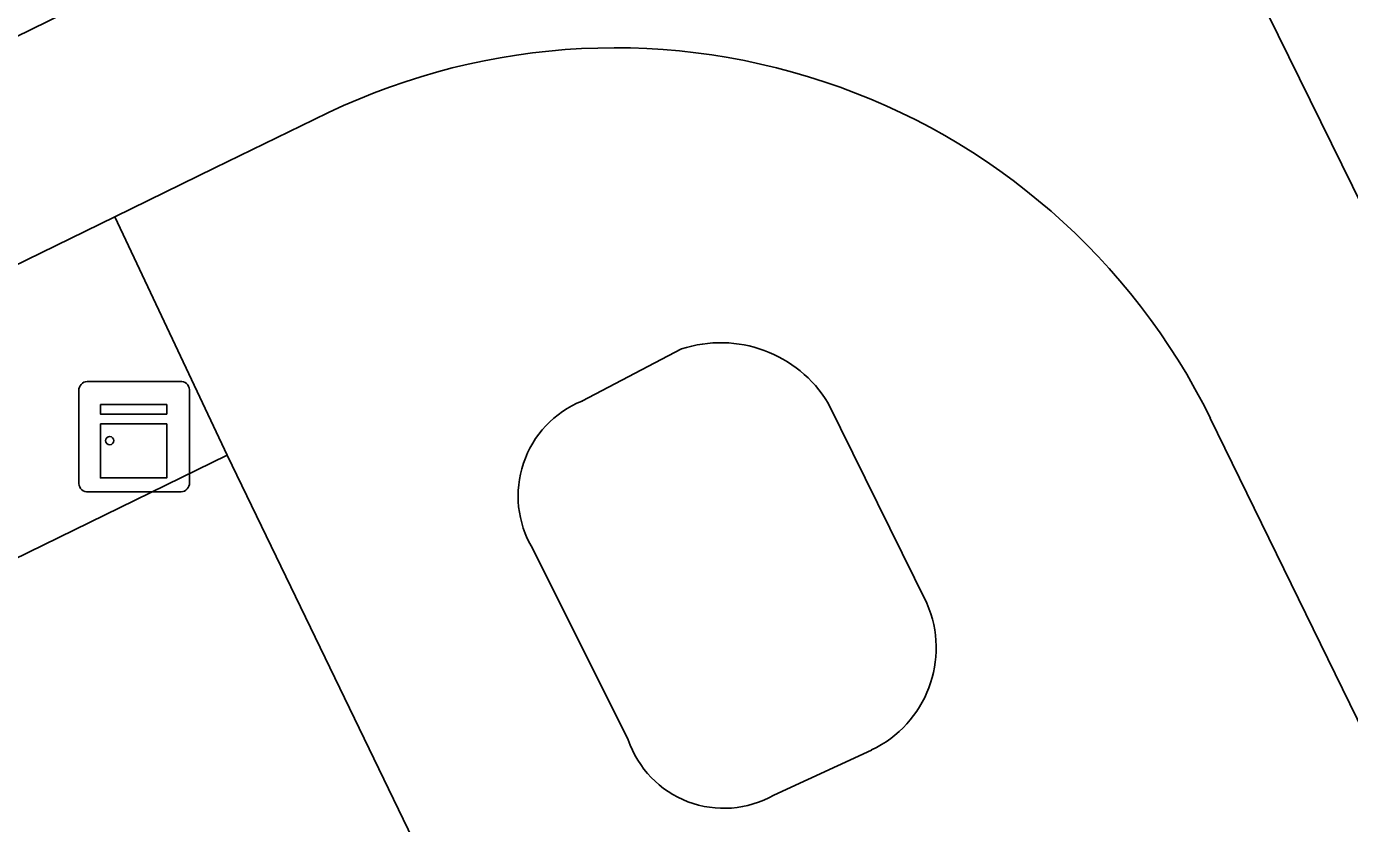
# Model space of a CAD drawing. Extents: x 160457 to 162082, y 388340 to 389736.
# Drawn here: x 160930.85 to 160942.82, y 388902.75 to 388909.97 of the extents above; entities that cross this region are included whole.
import ezdxf

# ---------------------------------------------------------------- set-up
doc = ezdxf.new("R2010")
doc.units = 0
for name, color, linetype in [('IMGEO_Fietspad_open', 7, 'Continuous'), ('IMGEO_Kast', 7, 'Continuous'), ('IMGEO_Pand', 7, 'Continuous'), ('IMGEO_Voetpad_open', 7, 'Continuous')]:
    doc.layers.add(name, color=color, linetype=linetype)

msp = doc.modelspace()

# ---------------------------------------------------------------- linework, layer by layer
at = {"layer": 'IMGEO_Fietspad_open'}
for points in [[(160942.948, 388908.329), (160941.314, 388911.651)], [(160933.62, 388911.27), (160933.39, 388911.155), (160932.517, 388910.743), (160888.134, 388888.983)], [(160931.655, 388908.25), (160932.559, 388908.693), (160933.452, 388909.127)], [(160822.105, 388854.6), (160868.356, 388877.242), (160931.655, 388908.25)], [(160941.564, 388906.427), (160944.888, 388899.618)]]:
    msp.add_lwpolyline(points, dxfattribs=at)
msp.add_arc((160936.175, 388903.771), 6.008, 26.2316, 116.9493, dxfattribs=at)
at = {"layer": 'IMGEO_Kast'}
for p, q in [((160931.404, 388906.758), (160932.245, 388906.758)), ((160932.245, 388906.758), (160931.404, 388906.758)), ((160931.329, 388905.833), (160931.329, 388906.674)), ((160931.329, 388906.674), (160931.329, 388905.833)), ((160932.329, 388906.683), (160932.329, 388905.842)), ((160932.329, 388905.842), (160932.329, 388906.683)), ((160932.254, 388905.758), (160931.413, 388905.758)), ((160931.413, 388905.758), (160932.254, 388905.758))]:
    msp.add_line(p, q, dxfattribs=at)
for points in [[(160931.524, 388906.548), (160932.124, 388906.548), (160932.124, 388906.463), (160931.524, 388906.463), (160931.524, 388906.548)], [(160931.524, 388906.373), (160932.124, 388906.373), (160932.124, 388905.884), (160931.524, 388905.884), (160931.524, 388906.373)]]:
    msp.add_lwpolyline(points, dxfattribs=at)
msp.add_circle((160931.608, 388906.222), 0.0377, dxfattribs=at)
for centre, start, end in [((160931.407, 388906.68), 92.4484, 184.2845), ((160931.407, 388906.68), 92.4484, 184.2845), ((160932.251, 388906.68), 2.4484, 94.2845), ((160932.251, 388906.68), 2.4484, 94.2845), ((160931.407, 388905.836), 182.4484, 274.2845), ((160931.407, 388905.836), 182.4484, 274.2845), ((160932.251, 388905.836), 272.4484, 4.2845), ((160932.251, 388905.836), 272.4484, 4.2845)]:
    msp.add_arc(centre, 0.0779, start, end, dxfattribs=at)
at = {"layer": 'IMGEO_Pand'}
for points in [[(160932.67, 388906.09), (160912.86, 388896.392)], [(160942.472, 388898.428), (160942.027, 388899.36), (160941.582, 388900.27), (160936.655, 388897.846), (160932.67, 388906.09)]]:
    msp.add_lwpolyline(points, dxfattribs=at)
at = {"layer": 'IMGEO_Voetpad_open'}
for points in [[(160931.655, 388908.25), (160932.67, 388906.09)], [(160936.779, 388907.052), (160935.88, 388906.58)], [(160939, 388904.751), (160938.107, 388906.562)], [(160935.432, 388905.247), (160936.299, 388903.513)], [(160937.615, 388903.012), (160938.499, 388903.421)]]:
    msp.add_lwpolyline(points, dxfattribs=at)
for centre, radius, start, end in [((160937.134, 388905.97), 1.139, 31.3322, 108.1621), ((160936.23, 388905.721), 0.928, 112.1364, 210.7103), ((160938.062, 388904.345), 1.022, 295.3194, 23.3986), ((160937.164, 388903.807), 0.914, 198.7687, 299.5477)]:
    msp.add_arc(centre, radius, start, end, dxfattribs=at)

doc.saveas('drawing.dxf')
